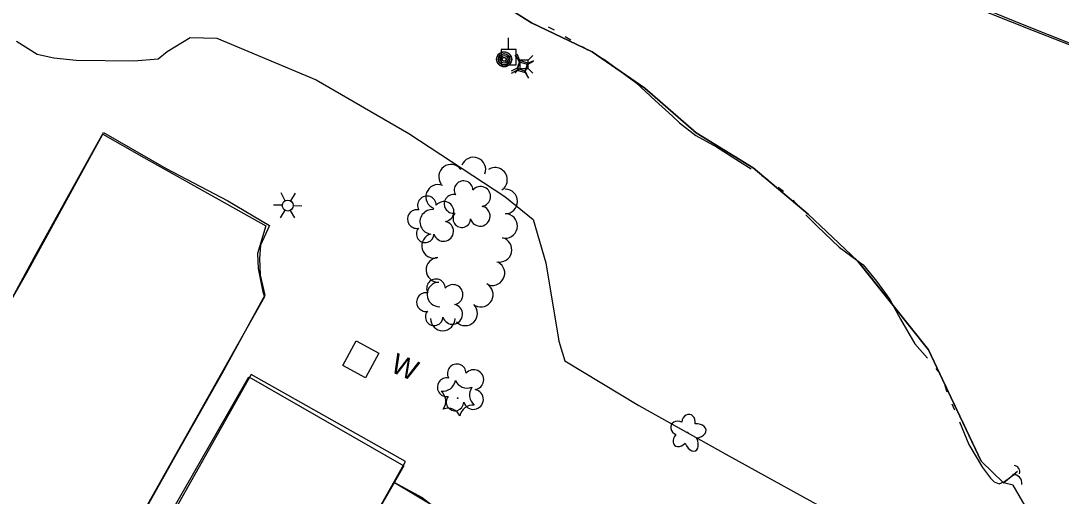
# Model space of a CAD drawing. Extents: x 588843 to 2552415, y 180129 to 269402.
# Drawn here: x 595880.6 to 596189.9, y 184363.3 to 184504.7 of the extents above; entities that cross this region are included whole.
import ezdxf

# ---------------------------------------------------------------- set-up
doc = ezdxf.new("R2010")
doc.units = 0
for name, color, linetype in [('Default', 7, 'Continuous'), ('E_BLD', 7, 'Continuous'), ('E_DRN', 7, 'Continuous'), ('E_DWY', 7, 'Continuous'), ('E_LAND_TreeLine_P', 7, 'Continuous'), ('E_LAND_Vegetation', 7, 'Continuous'), ('E_MISCPROP', 7, 'Continuous'), ('E_RDWY_Gravel', 7, 'Continuous'), ('E_STRUCT', 7, 'Continuous'), ('E_UTL_AG_Bold', 7, 'Continuous'), ('E_UTL_EPowerPole', 7, 'Continuous'), ('E_WAL_Text', 7, 'Continuous'), ('E_WTR_P', 7, 'Continuous'), ('Level 12', 7, 'Continuous'), ('Level 14', 7, 'Continuous'), ('Level 15', 7, 'Continuous'), ('Level 17', 7, 'Continuous'), ('Level 18', 7, 'Continuous'), ('Level 19', 7, 'Continuous')]:
    doc.layers.add(name, color=color, linetype=linetype)

# ---------------------------------------------------------------- blocks, each defined once
blk = doc.blocks.new('POLE')
at = {"layer": 'Default'}
for radius in [4.46, 3.35, 2.23, 1.12]:
    blk.add_circle((0, 0), radius, dxfattribs=at)
blk = doc.blocks.new('PED')
at = {"layer": 'Default'}
for p, q in [((-2.5, 2.5), (-5.33, 5.33)), ((2.5, 2.5), (5.33, 5.33)), ((-2.5, -2.5), (-5.33, -5.33)), ((2.5, -2.5), (5.33, -5.33))]:
    blk.add_line(p, q, dxfattribs=at)
blk.add_lwpolyline([(-2.5, -2.5), (2.5, -2.5), (2.5, 2.5), (-2.5, 2.5)], close=True, dxfattribs=at)
blk = doc.blocks.new('CULV2_4')
at = {"layer": 'E_DRN'}
blk.add_arc((65, 48), 80.7, 216.8699, 323.1301, dxfattribs=at)
blk = doc.blocks.new('POLE_3')
at = {"layer": 'E_MISCPROP'}
for radius in [14.6, 11, 7.32, 3.66]:
    blk.add_circle((0, 0), radius, dxfattribs=at)
blk = doc.blocks.new('PED_3')
at = {"layer": 'E_UTL_AG_Bold'}
for p, q in [((-8.2, 8.2), (-17.5, 17.5)), ((8.2, 8.2), (17.5, 17.5)), ((-8.2, -8.2), (-17.5, -17.5)), ((8.2, -8.2), (17.5, -17.5))]:
    blk.add_line(p, q, dxfattribs=at)
blk.add_lwpolyline([(-8.2, -8.2), (8.2, -8.2), (8.2, 8.2), (-8.2, 8.2)], close=True, dxfattribs=at)
blk = doc.blocks.new('CTRE_4')
at = {"layer": 'E_LAND_Vegetation'}
blk.add_circle((0, 0), 0.733, dxfattribs=at)
for centre, start, end in [((-39.3, 29.4), 280.2067, 5.9716), ((5.9, 49), 220.2113, 305.9762), ((45.4, 19.3), 160.2113, 245.9762), ((-45.4, -19.3), 340.2113, 65.9762), ((39.5, -29.6), 100.2511, 185.9272), ((-5.9, -49), 40.2113, 125.9762)]:
    blk.add_arc(centre, 25.8, start, end, dxfattribs=at)
blk = doc.blocks.new('W_7_1')
at = {"layer": 'E_WAL_Text'}
blk.add_text('W', height=39.4, dxfattribs=at).set_placement((-14.6, -19.7))
blk = doc.blocks.new('DTRE_4')
at = {"layer": 'E_LAND_Vegetation'}
blk.add_circle((-0.6, 0), 0.601, dxfattribs=at)
for centre, major_axis, ratio in [((-6.1, 17.5), (4.5, -16.3), 0.782863), ((13.3, 9), (-17.3, -9.6), 0.691916), ((-19.3, 0.5), (16.2, -0.4), 0.832022), ((-8.2, -17.2), (5.9, 15.9), 0.716896), ((11.6, -12.2), (-16.4, 15), 0.560249)]:
    blk.add_ellipse(centre, major_axis=major_axis, ratio=ratio, start_param=1.570796, end_param=4.712389, dxfattribs=at)

msp = doc.modelspace()

# ---------------------------------------------------------------- linework, layer by layer
at = {"layer": 'E_BLD'}
msp.add_lwpolyline([(595948.33, 184398.75), (595994.44, 184372.32), (595959.4, 184311.19), (595963.34, 184308.94), (595950.33, 184286.24), (595898.02, 184316.22), (595910.68, 184338.32), (595912.95, 184337.02)], close=True, dxfattribs=at)
at = {"layer": 'E_DWY'}
for points in [[(595811.05, 184436.95), (595813.11, 184433.3), (595815.98, 184429.63), (595817.63, 184428.55), (595839.33, 184421.45), (595860.34, 184414.04), (595867, 184412.17), (595869.85, 184412.09), (595871.2, 184412.54), (595872.65, 184413.67), (595874.74, 184416.37), (595882.37, 184429.72), (595904.9, 184471.02), (595917.1, 184464.01)], [(595917.1, 184464.01), (595953.45, 184443.7), (595950.92, 184435.52), (595951.12, 184431.01), (595952.53, 184424.04), (595952.98, 184422.64), (595911.54, 184349), (595909.9, 184345.44), (595909.96, 184341.19), (595912.43, 184337.94), (595913.23, 184337.52)], [(595991.63, 184367.42), (595998.26, 184363.39), (596003.7, 184360.15), (596008.33, 184354.81), (596015.64, 184341.72), (596018.47, 184337.53), (596022.43, 184332.8), (596027.82, 184327.89), (596010.29, 184295.99), (596026.75, 184286.02), (595985.77, 184216.28), (595972.94, 184223.31), (595966.04, 184225.9), (595959.4, 184227.15), (595954.56, 184227.25), (595953.22, 184226.99), (595946.77, 184215.47), (595923.99, 184224.05), (595901.34, 184235.35), (595878.66, 184248.89)]]:
    msp.add_lwpolyline(points, dxfattribs=at)
at = {"layer": 'E_LAND_TreeLine_P'}
for centre, start, end in [((596015.12, 184460.45), 339.2647, 159.2647), ((596008.47, 184458.32), 36.7584, 216.7584), ((596021.54, 184457.37), 302.816, 122.816), ((596004.63, 184452.32), 69.9274, 249.9274), ((596024.59, 184450.98), 269.7566, 89.7566), ((596002.86, 184444.88), 83.6261, 263.6261), ((596024.55, 184443.68), 256.8476, 76.8476), ((596003.41, 184437.74), 105.1276, 285.1276), ((596022.89, 184436.58), 256.8476, 76.8476), ((596004.7, 184430.6), 92.3165, 272.3165), ((596020.78, 184429.64), 241.8558, 61.8558), ((596005, 184423.31), 92.3165, 272.3165), ((596017.34, 184423.21), 241.8558, 61.8558), ((596012.68, 184417.69), 224.806, 44.806), ((596006.01, 184416.17), 179.806, 359.806)]:
    msp.add_arc(centre, 3.65, start, end, dxfattribs=at)
at = {"layer": 'E_RDWY_Gravel'}
for points in [[(595950.7, 184598.98), (595988.96, 184582), (596020.07, 184568.3), (596058.18, 184552.5), (596097.71, 184535.89), (596142.07, 184517.59), (596181.54, 184501.83), (596221.92, 184486.01), (596263.36, 184470.62), (596301.66, 184456.22), (596341.33, 184441.54), (596379.47, 184427.71), (596421.23, 184413.06), (596466.73, 184397.35), (596510.79, 184382.78), (596555.12, 184368.75), (596596.32, 184355.82), (596643.98, 184341.47), (596696.01, 184326.08), (596743.17, 184312.91), (596792.52, 184299.02), (596809.86, 184294.62)], [(595975.34, 184588.33), (596004.01, 184575.46), (596022.52, 184567.57), (596039.79, 184560.21), (596057.54, 184552.8), (596076.05, 184545.01), (596092.56, 184538.35), (596115.34, 184528.89), (596133.38, 184521.46), (596147.89, 184515.77), (596161.73, 184510.43), (596178.31, 184503.69), (596200.97, 184494.66)]]:
    msp.add_lwpolyline(points, dxfattribs=at)
at = {"layer": 'E_STRUCT'}
msp.add_lwpolyline([(595980.25, 184409.54), (595987.02, 184405.87), (595983.04, 184398.51), (595976.26, 184402.19)], close=True, dxfattribs=at)
at = {"layer": 'E_UTL_AG_Bold'}
for p, q in [((596028.88, 184492.98), (596027.47, 184494.39)), ((596031.38, 184492.98), (596032.8, 184494.39)), ((596028.88, 184490.48), (596027.47, 184489.07)), ((596031.38, 184490.48), (596032.8, 184489.07))]:
    msp.add_line(p, q, dxfattribs=at)
msp.add_lwpolyline([(596028.88, 184490.48), (596031.38, 184490.48), (596031.38, 184492.98), (596028.88, 184492.98)], close=True, dxfattribs=at)
at = {"layer": 'E_UTL_EPowerPole'}
msp.add_line((596025.57, 184496.12), (596025.57, 184499.67), dxfattribs=at)
msp.add_lwpolyline([(596023.33, 184491.62), (596027.82, 184491.62), (596027.82, 184496.12), (596023.33, 184496.12)], close=True, dxfattribs=at)
msp.add_circle((596025.61, 184493.87), 0.291, dxfattribs=at)
at = {"layer": 'E_WTR_P'}
for points in [[(596037.38, 184502.93), (596039.1, 184502.02)], [(596042.44, 184500.03), (596044.12, 184499.04)], [(596047.46, 184497.05), (596049.14, 184496.05)], [(596052.48, 184494.06), (596054.17, 184493.06), (596063.36, 184486.3), (596069.14, 184481.02), (596074.33, 184476.28)], [(596074.33, 184476.28), (596076.4, 184474.39), (596081.22, 184470.53), (596087.35, 184467.24), (596094.19, 184462.8), (596097.7, 184460.62)], [(596101.01, 184458.56), (596102.66, 184457.53)], [(596105.75, 184455.16), (596107.3, 184453.98)], [(596110.13, 184451.34), (596111.39, 184449.86)], [(596113.98, 184446.95), (596117.3, 184443.57), (596123.85, 184437.36), (596130.98, 184432.11), (596134.55, 184427.78)], [(596134.55, 184427.78), (596135, 184427.23), (596138.95, 184421.75), (596142.09, 184415.98), (596146.35, 184408.64), (596150.09, 184404.33)], [(596152.55, 184401.31), (596153.76, 184399.78)], [(596155.24, 184396.22), (596155.89, 184394.38)], [(596157.35, 184390.77), (596158.11, 184388.98)], [(596159.63, 184385.4), (596162.45, 184378.63), (596166.46, 184371.88), (596168.88, 184368.7), (596169.91, 184367.58), (596171.39, 184366.95), (596173.04, 184367.62), (596176.34, 184370.11)]]:
    msp.add_lwpolyline(points, dxfattribs=at)
at = {"layer": 'Level 12'}
msp.add_lwpolyline([(595949, 184399.46), (595914.63, 184338.42), (595910.96, 184340.49), (595897.16, 184315.98), (595950.19, 184286.13), (595963.44, 184309.67), (595960, 184311.6), (595994.92, 184373.61), (595949, 184399.46)], dxfattribs=at)
at = {"layer": 'Level 14'}
for p, q in [((595959.12, 184451.18), (595957.92, 184453.48)), ((595960.82, 184451.17), (595962.18, 184453.4)), ((595958.28, 184449.81), (595955.68, 184449.89)), ((595959.04, 184448.32), (595957.68, 184446.13)), ((595960.68, 184448.28), (595961.92, 184446.1)), ((595961.56, 184449.72), (595964.08, 184449.65))]:
    msp.add_line(p, q, dxfattribs=at)
msp.add_circle((595959.92, 184449.75), 1.64, dxfattribs=at)
at = {"layer": 'Level 15'}
msp.add_arc((596175.66, 184367.22), 2.5, 349.6808, 95.9204, dxfattribs=at)
at = {"layer": 'Level 17'}
for points in [[(596172.68, 184367.3), (596166.05, 184373.75), (596157.08, 184392.8), (596150.4, 184406.82), (596139.56, 184420.49), (596129.35, 184433.25), (596114.65, 184447.14), (596098.34, 184460.97), (596081.39, 184471.32), (596081.39, 184471.32), (596066.12, 184484.64), (596050.42, 184495.46), (596032.37, 184504.13), (596011.97, 184516.95), (595996.94, 184524.82)], [(595879.3, 184498.6), (595885.44, 184494.81), (595890.41, 184493.64), (595897.03, 184492.96), (595914.2, 184492.8), (595921.39, 184493.39), (595924.11, 184495.55), (595930.86, 184499.71), (595938.79, 184499.52), (595968.39, 184487.11), (595995.94, 184471.15), (596024.43, 184452.4), (596032.91, 184445.58), (596036.63, 184432.68), (596040.55, 184409.45), (596042.34, 184403.51), (596064.34, 184390.23), (596091.02, 184375.32), (596142.12, 184347.12)], [(595871.37, 184413.2), (595873.3, 184413.72), (595884.54, 184434.3), (595895.22, 184453.61), (595905.15, 184471.45), (595923.78, 184460.76), (595942.08, 184451.1), (595954.53, 184443.81), (595951.84, 184437.97), (595951.48, 184434.04), (595951.72, 184429.03), (595953.06, 184423.07), (595940.35, 184399.71), (595928.1, 184378.18), (595917.64, 184359.41), (595908.43, 184341.76), (595898.45, 184323.98), (595900.83, 184322.49)], [(595991.44, 184367.45), (595999.93, 184362.91), (596006.11, 184358.03), (596012.58, 184348.16), (596018.19, 184338.69), (596027.38, 184327.95), (596010.84, 184296.21), (596026.94, 184287.02), (596013.53, 184262.98), (596001.32, 184242.2), (595993.3, 184228.11), (595993.17, 184227.85)], [(596183.46, 184353.09), (596175.61, 184366.56), (596172.68, 184367.3)]]:
    msp.add_lwpolyline(points, dxfattribs=at)
at = {"layer": 'Level 18'}
for centre, radius, start, end in [((596012.2, 184454.3), 2.78, 1.3946, 209.1675), ((596017.24, 184452.44), 2.97, 278.4237, 139.6575), ((596001.31, 184449.79), 2.78, 1.3946, 209.1675), ((596009.2, 184450.22), 2.78, 78.0716, 279.0826), ((595998.31, 184445.72), 2.78, 78.0716, 279.0826), ((596006.35, 184447.94), 2.97, 278.4237, 139.6575), ((596017.13, 184446.59), 2.97, 196.0745, 79.0477), ((596006.24, 184442.08), 2.97, 196.0745, 79.0477), ((596011.66, 184445.83), 2.61, 140.7797, 358.7123), ((596000.77, 184441.32), 2.61, 140.7797, 358.7123), ((596003.99, 184425.11), 2.78, 1.3946, 209.1675), ((596000.99, 184421.03), 2.78, 78.0716, 279.0826), ((596009.03, 184423.25), 2.97, 278.4237, 139.6575), ((596008.92, 184417.4), 2.97, 196.0745, 79.0477), ((596003.45, 184416.64), 2.61, 140.7797, 358.7123), ((596010.17, 184399.8), 2.78, 1.3946, 209.1675), ((596015.21, 184397.94), 2.97, 278.4237, 139.6575), ((596007.17, 184395.72), 2.78, 78.0716, 279.0826), ((596009.63, 184391.32), 2.61, 140.7797, 358.7123), ((596015.1, 184392.09), 2.97, 196.0745, 79.0477)]:
    msp.add_arc(centre, radius, start, end, dxfattribs=at)
at = {"layer": 'Level 19'}
for points in [[(595996.94, 184524.82), (596011.97, 184516.95), (596025.66, 184508.33), (596032.37, 184504.13), (596050.42, 184495.46), (596066.12, 184484.64), (596081.39, 184471.32), (596098.34, 184460.97), (596114.65, 184447.14), (596129.35, 184433.25), (596139.56, 184420.49), (596150.4, 184406.82), (596157.08, 184392.8), (596166.05, 184373.75), (596172.68, 184367.3), (596176.88, 184370.77)], [(596031.59, 184504.62), (596032.37, 184504.13), (596033.35, 184503.66)], [(596036.95, 184501.93), (596038.76, 184501.07)], [(596042.36, 184499.33), (596044.16, 184498.47)], [(596047.77, 184496.74), (596050.42, 184495.46), (596066.12, 184484.64), (596071.39, 184480.05)], [(596071.39, 184480.05), (596081.39, 184471.32), (596094.81, 184463.13)], [(596098.23, 184461.04), (596098.34, 184460.97), (596099.77, 184459.77)], [(596102.82, 184457.18), (596104.34, 184455.89)], [(596107.39, 184453.3), (596108.92, 184452)], [(596111.97, 184449.42), (596114.65, 184447.14), (596129.35, 184433.25), (596132.64, 184429.15)], [(596132.64, 184429.15), (596139.56, 184420.49), (596150.4, 184406.82), (596150.6, 184406.4)], [(596152.33, 184402.79), (596153.19, 184400.98)], [(596154.91, 184397.37), (596155.77, 184395.57)], [(596157.48, 184391.95), (596158.34, 184390.14)], [(596160.04, 184386.52), (596166.05, 184373.75), (596172.68, 184367.3), (596176.88, 184370.77)]]:
    msp.add_lwpolyline(points, dxfattribs=at)

# ---------------------------------------------------------------- block references
at = {"layer": 'E_DRN', "xscale": 0.023006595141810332, "yscale": 0.023006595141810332, "rotation": 121.89010616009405}
msp.add_blockref('CULV2_4', (596177.43, 184369.91), dxfattribs=at)
at = {"layer": 'E_LAND_Vegetation', "yscale": 0.15240030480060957}
for name, p, xscale, rotation in [('CTRE_4', (596010.43, 184392.46), 0.1524003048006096, -15.836204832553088), ('DTRE_4', (596078.87, 184382.24), 0.15240030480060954, -23.258227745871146)]:
    msp.add_blockref(name, p, dxfattribs=dict(at, xscale=xscale, rotation=rotation))
at = {"layer": 'E_MISCPROP'}
for name, p, xscale, yscale, rotation in [('POLE', (596024.23, 184493.24), 0.5, 0.5, -19.58850729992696), ('POLE_3', (596024.3, 184493.22), 0.1524003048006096, 0.15240030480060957, -15.836204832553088)]:
    msp.add_blockref(name, p, dxfattribs=dict(at, xscale=xscale, yscale=yscale, rotation=rotation))
at = {"layer": 'E_UTL_AG_Bold'}
for name, p, xscale, yscale, rotation in [('PED', (596029.7, 184491.31), 0.5, 0.5, -19.58850729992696), ('PED_3', (596029.65, 184490.87), 0.1524003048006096, 0.15240030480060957, -15.836204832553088)]:
    msp.add_blockref(name, p, dxfattribs=dict(at, xscale=xscale, yscale=yscale, rotation=rotation))
at = {"layer": 'E_WAL_Text', "xscale": 0.15240030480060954, "yscale": 0.15240030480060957, "rotation": -23.258227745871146}
msp.add_blockref('W_7_1', (595993.32, 184402.35), dxfattribs=at)

doc.saveas('drawing.dxf')
